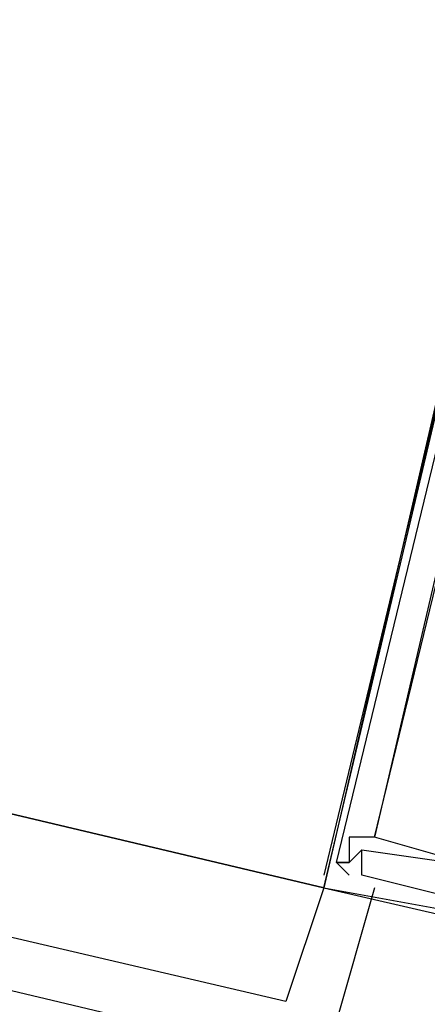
# Model space of a CAD drawing. Header units: feet. Extents: x -79 to 198, y -22 to 181.
# Tile 297 of 318: x 109.907 to 110.336, y 147.455 to 148.492. Entities that reach past the tile are written whole.
import ezdxf

# ---------------------------------------------------------------- set-up
doc = ezdxf.new("R2010")
doc.units = ezdxf.units.FT
doc.layers.add('A-LINEA', color=7, linetype='CONTINUOUS')
doc.layers.add('A-MURO-CONCRETO', color=8, linetype='CONTINUOUS')

msp = doc.modelspace()

# ---------------------------------------------------------------- linework, layer by layer
at = {"layer": 'A-LINEA'}
for p, q in [((110.1867, 147.4578), (105.9733, 148.4444)), ((110.2267, 147.3911), (106.0133, 148.3911)), ((110.2533, 147.6311), (110.2533, 147.6311)), ((110.2533, 147.6311), (110.2533, 147.6311)), ((110.2533, 147.6311), (110.2533, 147.6311)), ((110.28, 147.6311), (110.28, 147.6311)), ((110.28, 147.6311), (110.28, 147.6311)), ((110.28, 147.6311), (110.28, 147.6311)), ((110.28, 147.6311), (110.28, 147.6311)), ((110.28, 147.6311), (110.28, 147.6311)), ((110.28, 147.6311), (110.28, 147.6311)), ((110.2667, 147.6178), (110.2667, 147.6178)), ((110.2667, 147.6178), (110.2667, 147.6178)), ((110.2667, 147.6178), (110.2667, 147.6178)), ((110.2667, 147.6178), (110.2667, 147.6178)), ((110.2667, 147.6178), (110.2667, 147.6178)), ((110.2667, 147.6178), (110.2667, 147.6178)), ((110.24, 147.6044), (110.24, 147.6044)), ((110.24, 147.6044), (110.24, 147.6044)), ((110.24, 147.6044), (110.24, 147.6044)), ((110.24, 147.6044), (110.24, 147.6044)), ((110.24, 147.6044), (110.24, 147.6044)), ((110.24, 147.6044), (110.24, 147.6044)), ((110.2533, 147.6044), (110.2533, 147.6044)), ((110.2533, 147.6044), (110.2533, 147.6044)), ((110.2533, 147.6044), (110.2533, 147.6044)), ((110.2533, 147.6044), (110.2533, 147.6044)), ((110.2533, 147.6044), (110.2533, 147.6044)), ((110.2533, 147.6044), (110.2533, 147.6044)), ((110.2533, 147.6044), (110.2533, 147.6044)), ((110.2533, 147.6044), (110.2533, 147.6044)), ((110.2533, 147.6044), (110.2533, 147.6044)), ((110.2267, 147.5911), (110.2267, 147.5911)), ((110.2267, 147.5911), (110.2267, 147.5911)), ((110.2267, 147.5911), (110.2267, 147.5911)), ((110.2533, 147.5911), (110.2533, 147.5911)), ((110.2533, 147.5911), (110.2533, 147.5911)), ((110.2533, 147.5911), (110.2533, 147.5911)), ((110.2667, 147.5911), (110.2667, 147.5911)), ((110.2667, 147.5911), (110.2667, 147.5911)), ((110.2667, 147.5911), (110.2667, 147.5911)), ((110.2267, 147.5778), (110.1867, 147.4578)), ((110.2267, 147.5778), (110.8, 147.4444)), ((110.2267, 147.5778), (110.2267, 147.5778)), ((110.2267, 147.5778), (110.2267, 147.5778)), ((110.2267, 147.5778), (110.2267, 147.5778)), ((110.28, 147.5778), (110.2267, 147.3911))]:
    msp.add_line(p, q, dxfattribs=at)
for points in [[(110.2267, 147.5778), (110.5733, 149.0444), (106.1867, 150.0844), (105.84, 148.6178), (110.2267, 147.5778)], [(110.3867, 148.2444), (110.3867, 148.2578), (110.2267, 147.5911)], [(110.3867, 148.2444), (110.3867, 148.2578), (110.2267, 147.5911)], [(110.3867, 148.2444), (110.3867, 148.2578), (110.2267, 147.5911)], [(110.2533, 147.5911), (110.24, 147.6044), (110.3467, 148.0444), (110.36, 148.0444), (110.3733, 148.0444), (110.3733, 148.0578), (110.3467, 148.0578), (110.36, 148.1378)], [(110.2533, 147.5911), (110.24, 147.6044), (110.3467, 148.0444), (110.36, 148.0444), (110.3733, 148.0444), (110.3733, 148.0578), (110.3467, 148.0578), (110.36, 148.1378)], [(110.2533, 147.5911), (110.24, 147.6044), (110.3467, 148.0444), (110.36, 148.0444), (110.3733, 148.0444), (110.3733, 148.0578), (110.3467, 148.0578), (110.36, 148.1378)], [(110.36, 148.0311), (110.3733, 148.0311), (110.28, 147.6311), (110.2533, 147.6311), (110.2533, 147.6044), (110.24, 147.6044), (110.2533, 147.6044), (110.2667, 147.6178), (110.36, 147.6044), (110.36, 147.5911), (110.3733, 147.6044), (110.28, 147.6311), (110.4, 148.1244), (110.4933, 148.0978)], [(110.36, 148.0311), (110.3733, 148.0311), (110.28, 147.6311), (110.2533, 147.6311), (110.2533, 147.6044), (110.24, 147.6044), (110.2533, 147.6044), (110.2667, 147.6178), (110.36, 147.6044), (110.36, 147.5911), (110.3733, 147.6044), (110.28, 147.6311), (110.4, 148.1244), (110.4933, 148.0978)], [(110.36, 148.0311), (110.3733, 148.0311), (110.28, 147.6311), (110.2533, 147.6311), (110.2533, 147.6044), (110.24, 147.6044), (110.2533, 147.6044), (110.2667, 147.6178), (110.36, 147.6044), (110.36, 147.5911), (110.3733, 147.6044), (110.28, 147.6311), (110.4, 148.1244), (110.4933, 148.0978)], [(110.3733, 147.5644), (110.2667, 147.5911), (110.2667, 147.6178), (110.2533, 147.6044)], [(110.3733, 147.5644), (110.2667, 147.5911), (110.2667, 147.6178), (110.2533, 147.6044)], [(110.3733, 147.5644), (110.2667, 147.5911), (110.2667, 147.6178), (110.2533, 147.6044)], [(110.2267, 147.5778), (110.3733, 147.5511), (110.3867, 147.5644), (110.4533, 147.5511)], [(110.2267, 147.5778), (110.3733, 147.5511), (110.3867, 147.5644), (110.4533, 147.5511)], [(110.2267, 147.5778), (110.3733, 147.5511), (110.3867, 147.5644), (110.4533, 147.5511)]]:
    msp.add_lwpolyline(points, dxfattribs=at)
at = {"layer": 'A-MURO-CONCRETO'}
msp.add_lwpolyline([(105.84, 148.6178), (110.4667, 148.6178), (110.2267, 147.5778), (105.84, 148.6178), (105.84, 148.6178)], dxfattribs=at)

doc.saveas('drawing.dxf')
